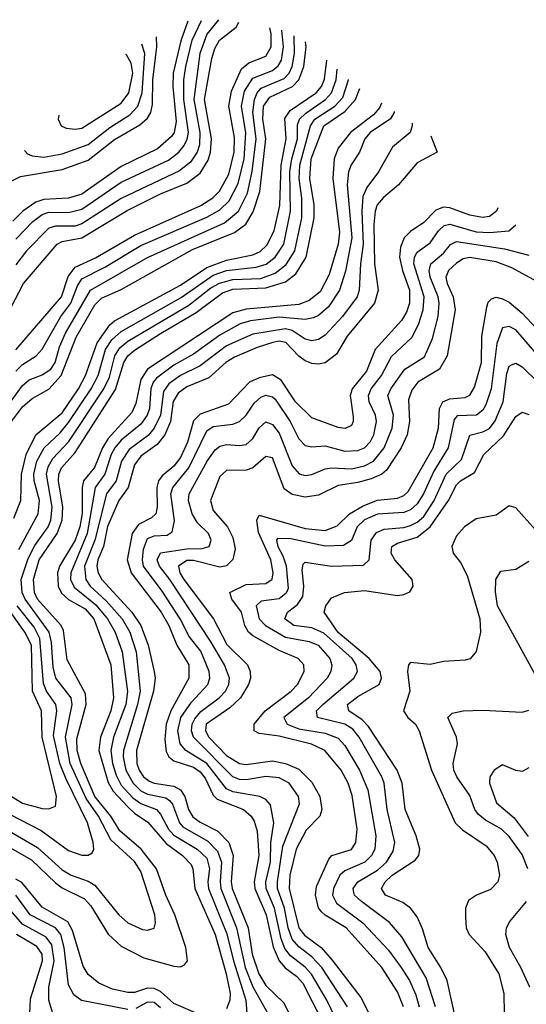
# Model space of a CAD drawing. Header units: inches. Extents: x 884549 to 1028252, y 526810 to 653624.
# Tile 455 of 656: x 924801 to 926342, y 632798 to 635793. Entities that reach past the tile are written whole.
import ezdxf

# ---------------------------------------------------------------- set-up
doc = ezdxf.new("R2010")
doc.units = ezdxf.units.IN
doc.header["$MEASUREMENT"] = 0
doc.layers.add('A9623', color=7, linetype='Continuous')

msp = doc.modelspace()

# ---------------------------------------------------------------- linework, layer by layer
at = {"layer": 'A9623', "color": 5}
for points, elevation in [([(924696.9, 634770), (924813.3, 634990), (924914.8, 635110), (924930, 635118), (924990.5, 635129.5), (925127.7, 635212.3), (925230, 635262.8), (925310, 635295.2), (925350, 635326.1), (925374.1, 635365.9), (925381.8, 635390), (925384.7, 635430), (925363.7, 635550), (925385.7, 635674.3), (925395.1, 635704.9), (925409.1, 635730), (925459.3, 635770), (925467.9, 635784.8)], 2920), ([(925312.7, 635788.2), (925291.8, 635728.2), (925268.2, 635630), (925267.5, 635590), (925276.8, 635483.2), (925270.9, 635450), (925263, 635437), (925220.1, 635399.9), (925110, 635346.5), (924990, 635262), (924950, 635249.6), (924874.5, 635245.5), (924850, 635238.2), (924810.6, 635210), (924780.2, 635179.8)], 2980), ([(925406.3, 635792.8), (925370, 635748.4), (925349.6, 635690), (925331.4, 635550), (925349.3, 635450), (925347.7, 635412.3), (925340.8, 635390), (925320.8, 635359.2), (925287.3, 635332.7), (925110, 635248.9), (924990, 635172), (924970, 635165), (924910, 635164.4), (924890, 635158.3), (924821.9, 635090), (924790, 635047.5)], 2940), ([(924790, 635124.8), (924841.6, 635178.4), (924870, 635200.5), (924890, 635207), (924950, 635205.8), (924990, 635216.1), (925110, 635298.3), (925254.2, 635365.8), (925285.4, 635390), (925301.5, 635410), (925310.8, 635429.3), (925314.2, 635450), (925300.7, 635550), (925301, 635610), (925306.4, 635650), (925326, 635730), (925354.7, 635790.3)], 2960), ([(924790, 634788.7), (924928.7, 634950), (924948.5, 635011.5), (924970, 635040.3), (925031.9, 635068.1), (925150, 635137.1), (925352.7, 635227.3), (925389.1, 635250.9), (925409.1, 635270.9), (925437.2, 635322.8), (925453.4, 635390), (925454.9, 635434.9), (925437.7, 635530), (925445.1, 635574.9), (925476.4, 635643.6), (925498.4, 635661.6), (925550, 635681.9), (925565.9, 635710), (925566.2, 635750), (925561.9, 635768.3)], 2880), ([(924790, 634723.5), (924810, 634744.1), (924851, 634770), (924869.9, 634790.1), (924926.1, 634890), (924956.6, 634930), (924976.6, 634983.4), (924990, 635004.2), (925060.3, 635039.7), (925170, 635105.8), (925370, 635191.6), (925410, 635214.7), (925438.1, 635241.9), (925465.8, 635294.2), (925483.8, 635370), (925489, 635449), (925476.3, 635530), (925484.9, 635575.1), (925510, 635615.2), (925570, 635638.1), (925587.9, 635652.1), (925597.3, 635670), (925603.9, 635710), (925598.4, 635761)], 2860), ([(924730, 634570), (924810, 634680.4), (924830, 634697.4), (924870, 634712), (924895.9, 634730), (924908.7, 634750), (924922.3, 634797.7), (924940.5, 634839.5), (925017, 634970), (925190, 635069.5), (925424.7, 635175.3), (925466.4, 635210), (925494.6, 635265.4), (925508.6, 635331.4), (925520.4, 635430), (925510.7, 635510), (925515, 635550), (925523.3, 635570), (925536, 635584), (925606.1, 635613.9), (925620.8, 635630), (925630, 635650.1), (925637.5, 635690), (925636.4, 635743.6)], 2840), ([(924761.3, 634550), (924810, 634615.3), (924839.2, 634640.8), (924890, 634668.9), (924927.6, 634710), (924972.6, 634827.4), (925030, 634925.1), (925050, 634945.4), (925110, 634972.1), (925326.6, 635093.4), (925454.7, 635145.3), (925489, 635171), (925511.4, 635208.6), (925531.6, 635270), (925549.8, 635430), (925541, 635490), (925543.1, 635530), (925562.4, 635557.6), (925631.1, 635590), (925650.2, 635610), (925665.4, 635650), (925672.8, 635710), (925670.6, 635725.9)], 2820), ([(924777.8, 635302.2), (924804, 635316), (924930, 635337.1), (925010, 635365.4), (925090, 635427.9), (925166.9, 635473.1), (925190, 635493.3), (925199.7, 635510), (925205.5, 635534.5), (925206.7, 635610), (925218.6, 635710), (925217.1, 635740.3)], 3020), ([(924816, 635394.5), (924825, 635385), (924839.1, 635379.1), (924874.7, 635374.7), (924930, 635384.9), (925010, 635412.7), (925075.3, 635464.7), (925136.4, 635503.6), (925161.1, 635530), (925173.6, 635570), (925182, 635690), (925173.1, 635718)], 3040), ([(924783.4, 634276.6), (924804.7, 634330), (924806.4, 634410), (924821.3, 634470), (924850.5, 634529.5), (924930, 634597.3), (924980.2, 634670), (925001.4, 634710), (925036.6, 634810), (925075.1, 634864.9), (925090, 634876.9), (925290, 634985.2), (925370, 635038.7), (925430, 635061.5), (925510, 635077), (925532.4, 635087.6), (925553, 635107), (925575.1, 635150), (925592.3, 635227.7), (925596.2, 635350), (925612.2, 635430), (925607.3, 635492.7), (925623.7, 635516.3), (925703.4, 635570), (925719.2, 635590), (925728, 635612), (925735.7, 635669.4)], 2780), ([(924920.5, 635501.9), (924918.7, 635490), (924927.1, 635470), (924942.4, 635462.4), (924970, 635459.4), (924990, 635462.7), (925110, 635538.5), (925133.4, 635570), (925145.1, 635630), (925140.6, 635660.7), (925125.9, 635685.9), (925124.1, 635687.1)], 3060), ([(924798.5, 634181.5), (924857.1, 634290), (924861.1, 634330), (924845, 634390), (924844, 634410), (924853.8, 634450), (924875.8, 634490), (924924.4, 634535.6), (924950, 634567.2), (925018.3, 634670), (925039.8, 634710), (925062.5, 634790), (925081.2, 634818.8), (925110, 634843.9), (925292.4, 634947.6), (925390, 635015.4), (925430, 635029.9), (925520.3, 635039.7), (925551, 635049), (925578.8, 635070), (925604.7, 635110), (925625.2, 635210), (925623, 635330), (925628.6, 635370), (925645.8, 635430), (925646.7, 635473.3), (925652.6, 635490), (925671.3, 635508.7), (925731.5, 635550), (925750, 635570), (925763.4, 635610), (925766.4, 635642.1)], 2760), ([(924770, 633324.5), (924855, 633275), (924930, 633206.5), (924957.9, 633190), (925010, 633171.9), (925030, 633159.9), (925103.3, 633070), (925130, 633045.3), (925174.5, 633025.5), (925190, 633023), (925210, 633029.1), (925214.5, 633045.5), (925212.2, 633070), (925170, 633201.9), (925150, 633232.3), (925078.3, 633298.3), (925041.1, 633370), (925003.8, 633423.8), (924955.2, 633530), (924940.1, 633610), (924960.9, 633710), (924957.5, 633730), (924911.6, 633790), (924903.4, 633823.4), (924897.9, 633897.9), (924890.6, 633930), (924817.5, 634030), (924809.1, 634050), (924806.1, 634090), (924826.6, 634153.4), (924847.2, 634192.8), (924887.7, 634250), (924896.1, 634270), (924900, 634310), (924882.4, 634410), (924887.4, 634432.6), (924901.7, 634458.3), (924950.5, 634509.5), (925056.8, 634670), (925074.2, 634705.8), (925090.2, 634769.8), (925105.7, 634794.3), (925130, 634814.8), (925315.7, 634924.3), (925383.1, 634976.9), (925408.5, 634991.5), (925450, 635002.9), (925534.2, 635005.8), (925578.6, 635021.4), (925611.9, 635048.1), (925637.7, 635090), (925659.1, 635190), (925659.3, 635250), (925651.7, 635310), (925653.4, 635350), (925685.7, 635470), (925698.5, 635490), (925759.5, 635530), (925783.8, 635556.2), (925800.9, 635610), (925801, 635611.2)], 2740), ([(924750, 633286.3), (924836.9, 633236.9), (924910, 633166.7), (924930, 633152.3), (924998.8, 633118.8), (925017.2, 633097.2), (925070, 633010.5), (925110, 632974.6), (925179.2, 632939.2), (925270, 632913.8), (925290, 632911.5), (925302.4, 632917.6), (925311.5, 632930), (925306.4, 632970), (925272.7, 633070), (925245.3, 633130), (925216.9, 633210), (925170.4, 633270), (925105.4, 633325.4), (925078, 633370), (925030.3, 633430), (924987, 633530), (924975.6, 633570), (924975.3, 633604.7), (925003.4, 633710), (925001.8, 633741.8), (924945.7, 633845.7), (924935, 633935), (924927.6, 633950), (924855.9, 634030), (924845.9, 634050), (924843.1, 634090), (924860.1, 634150), (924914.8, 634230), (924930.3, 634270), (924932.5, 634310), (924919.8, 634390), (924920.8, 634410), (924928.5, 634430), (924970, 634476.3), (925092.5, 634667.5), (925118.5, 634750), (925130.2, 634769.8), (925150, 634787.2), (925230, 634838.4), (925338, 634902), (925417.9, 634962.1), (925450, 634972.6), (925550, 634977.2), (925610, 634995.7), (925640.8, 635019.2), (925672.6, 635070), (925697.1, 635190), (925697.1, 635230), (925683.7, 635310), (925687.7, 635370), (925726.1, 635470), (925790, 635513.9), (925823, 635550), (925835.4, 635583)], 2720), ([(925901.8, 635539.3), (925895.8, 635524.2), (925876.9, 635503.1), (925807.9, 635450), (925770, 635401.5), (925757.5, 635370), (925753.7, 635310), (925773.7, 635146.3), (925769.7, 635110), (925742.3, 635017.7), (925714.7, 634965.3), (925681.9, 634938.2), (925650, 634926.7), (925490, 634912.4), (925450, 634901.1), (925190, 634729.5), (925170, 634698), (925154.5, 634625.5), (925142.4, 634597.6), (925070, 634518.9), (925052.7, 634490), (925029, 634431), (924995.8, 634390), (924990.9, 634370), (924990.8, 634290.8), (924983.9, 634250), (924969.5, 634210), (924922.6, 634130), (924916.3, 634110), (924918.1, 634070), (924928.4, 634048.4), (924949.5, 634029.5), (925000.5, 634000.5), (925026.7, 633970), (925078, 633830), (925087, 633730), (925078.2, 633690), (925047.2, 633610), (925041.5, 633570), (925070, 633472.4), (925085.7, 633445.7), (925130, 633398.3), (925150, 633378.9), (925191.2, 633351.2), (925246.6, 633286.6), (925296.2, 633250), (925322.9, 633222.9), (925328.3, 633210), (925333.7, 633150), (925395.7, 633010), (925429.6, 632890), (925441, 632830), (925440.5, 632810), (925430, 632783.9)], 2680), ([(925940.6, 635513.7), (925940.1, 635510), (925928.6, 635491.4), (925867.1, 635450), (925850.7, 635430), (925835, 635390), (925809.2, 635350.8), (925801.4, 635330), (925797.3, 635290), (925811, 635129), (925791.9, 635028.1), (925774, 634970), (925740.2, 634919.8), (925710, 634893), (925694.6, 634885.4), (925670, 634880.8), (925590, 634887.6), (925503.4, 634876.6), (925472.2, 634867.8), (925410, 634832.8), (925330, 634775), (925270, 634741.5), (925217.2, 634702.8), (925207.3, 634690), (925200.6, 634670), (925195.6, 634610), (925188.8, 634590), (925170, 634562.1), (925110, 634513.8), (925090.6, 634490), (925079.9, 634470), (925060.6, 634410), (925030.6, 634370), (925006.8, 634230), (924956.6, 634110), (924956.2, 634090), (924966.7, 634066.7), (925033.1, 634013.1), (925068.2, 633970), (925092, 633930), (925112.6, 633870), (925128.9, 633748.9), (925123.9, 633710), (925086.9, 633610), (925078.2, 633570), (925083.1, 633530), (925094.3, 633494.3), (925110, 633464.3), (925145.7, 633425.7), (925170, 633408.3), (925216.9, 633390), (925230, 633375.7), (925254.1, 633330), (925270, 633312.5), (925341.3, 633270), (925370, 633241.8), (925378.2, 633210), (925373.3, 633170), (925376, 633150), (925431.6, 633011.6), (925451.2, 632930), (925488.9, 632810), (925492.4, 632770)], 2660), ([(925994.7, 635478), (925995.3, 635470), (925989.3, 635450), (925935, 635405), (925892.7, 635330), (925857.6, 635282.4), (925845.2, 635254.8), (925841.6, 635210), (925845.7, 635110), (925837.5, 635050), (925833.9, 634970), (925827.3, 634950), (925783.5, 634890), (925730, 634832.7), (925710, 634820.1), (925690, 634816), (925670, 634821.1), (925630, 634846.9), (925610, 634852.8), (925510, 634836), (925430, 634800.2), (925350, 634740.3), (925289.9, 634710), (925254.5, 634685.5), (925238.6, 634661.4), (925229.6, 634590), (925210.2, 634550), (925191.8, 634528.2), (925134.4, 634485.6), (925110.8, 634450), (925094.4, 634390), (925065.8, 634350), (925030, 634210), (924998.4, 634130), (925002, 634090), (925015.8, 634070), (925064.6, 634024.6), (925112.9, 633970), (925136.3, 633930), (925155.5, 633870), (925167.5, 633750), (925159.8, 633710), (925117.1, 633570), (925115.9, 633550), (925124.4, 633510), (925146.1, 633470), (925170, 633447), (925190, 633437.1), (925245.5, 633425.5), (925257.3, 633417.3), (925266, 633406), (925287.2, 633350), (925297.9, 633337.9), (925373.9, 633293.9), (925403.3, 633263.3), (925414.8, 633230), (925410.6, 633170), (925413.4, 633150), (925460.7, 633030), (925487.2, 632910), (925510, 632850.3), (925556.5, 632770)], 2640), ([(926052.1, 635439.5), (926070.6, 635390), (926010, 635357.6), (925953.2, 635290), (925907.8, 635252.2), (925888.9, 635230), (925882.1, 635210), (925878.8, 635170), (925880.2, 635050), (925891.8, 634970), (925880.7, 634930), (925797.3, 634830), (925765.1, 634774.9), (925730, 634748.9), (925710, 634744.5), (925690, 634746.9), (925670, 634754.7), (925650, 634769.7), (925611, 634811), (925590, 634814.8), (925571, 634811), (925523.9, 634796.1), (925454.3, 634765.7), (925427.8, 634750), (925376.3, 634703.8), (925310, 634675.9), (925282.9, 634657.1), (925268.4, 634631.6), (925259.5, 634570), (925242.3, 634530), (925219.2, 634500.8), (925170, 634465.4), (925150, 634438.4), (925131.4, 634370), (925102.9, 634330), (925068.5, 634251.5), (925055.7, 634190), (925039.1, 634150), (925036, 634130), (925040.3, 634110), (925051.2, 634090), (925142.3, 633990), (925169.3, 633950), (925192.5, 633890), (925210.7, 633810), (925213, 633790), (925208.1, 633750), (925157, 633570), (925157.6, 633530), (925164.5, 633510), (925177.5, 633490), (925195.9, 633475.9), (925210, 633470), (925270, 633461.3), (925290.1, 633450.1), (925303.1, 633430), (925314.7, 633390), (925327.5, 633367.5), (925350, 633351.2), (925404.1, 633324.1), (925437.7, 633290), (925450.8, 633250), (925444.2, 633170), (925447.5, 633150), (925496.2, 633030), (925508.6, 632950), (925528.3, 632890), (925550, 632854.7), (925603.2, 632803.2), (925621.3, 632770)], 2620), ([(926255.4, 635220.2), (926251.7, 635210), (926230, 635194.4), (926208.8, 635191.2), (926170, 635197.9), (926110, 635220.3), (926090, 635222.2), (926067, 635213), (926030, 635175.4), (925990, 635148.9), (925970.4, 635129.6), (925959.7, 635100.3), (925956.4, 635070), (925965.2, 635030), (925987.2, 634970), (925987.3, 634930), (925977.4, 634902.6), (925962.1, 634877.9), (925882.8, 634790), (925856.3, 634723.7), (925812.8, 634670), (925806.2, 634650), (925815.4, 634584.6), (925815.5, 634570), (925810, 634558), (925791.1, 634548.9), (925770, 634551.9), (925690, 634581.2), (925639.9, 634630), (925596.3, 634696.3), (925570, 634712.8), (925530, 634703.4), (925500.1, 634690), (925436.7, 634623.3), (925350, 634592.9), (925330, 634573), (925311.9, 634508.1), (925290, 634461.2), (925270, 634434.6), (925234.8, 634405.2), (925223.4, 634390), (925218, 634370), (925219.8, 634310), (925215.1, 634290), (925202.2, 634277.8), (925162.5, 634257.5), (925143.2, 634230), (925127.9, 634150), (925140.4, 634110), (925231.3, 633990), (925254.4, 633950), (925279.7, 633890), (925315.3, 633830), (925316.1, 633790), (925261.3, 633690), (925247.2, 633650), (925243.1, 633603.1), (925247, 633567), (925255.1, 633550), (925270, 633538.3), (925330, 633518.6), (925350, 633504.5), (925365.7, 633485.7), (925390, 633434.3), (925401.6, 633421.6), (925482.4, 633390), (925504.9, 633370), (925514.7, 633354.7), (925524, 633324), (925529, 633250), (925514.1, 633170), (925516, 633150), (925550.9, 633070), (925572.6, 632972.6), (925590, 632930.3), (925608.4, 632908.4), (925643.1, 632883.1), (925662.1, 632862.1), (925719.2, 632750)], 2580), ([(925774.1, 632730), (925735.4, 632810), (925689.3, 632889.3), (925670, 632910.7), (925625, 632945), (925607.7, 632967.7), (925596.8, 632996.8), (925576.5, 633090), (925551, 633150), (925549.8, 633170), (925564.3, 633230), (925565.5, 633290), (925574.7, 633350), (925564.4, 633404.4), (925550, 633421), (925532, 633430), (925450, 633444.4), (925430, 633453.2), (925370, 633529.7), (925306.8, 633570), (925289.6, 633589.6), (925281.9, 633630), (925291, 633670), (925323.4, 633716.6), (925373.7, 633770), (925379.6, 633790), (925377.2, 633810), (925351.9, 633871.9), (925316.7, 633916.7), (925289.5, 633970), (925234.5, 634054.5), (925178.3, 634130), (925174.6, 634150), (925177.7, 634182.3), (925190, 634214.5), (925210, 634222.5), (925250, 634224.6), (925265, 634235), (925271.8, 634268.2), (925261.1, 634350), (925266.7, 634370), (925315.5, 634430), (925370, 634542.2), (925390, 634554.9), (925450, 634562.6), (925470, 634570.5), (925490, 634590.1), (925514, 634626), (925535.2, 634644.8), (925550, 634651), (925570, 634645.9), (925578, 634638), (925624.3, 634570), (925650, 634517.9), (925670, 634497.8), (925690, 634493.7), (925730, 634496.2), (925790, 634479.8), (925830, 634482.1), (925850, 634490.4), (925868, 634510), (925878.1, 634530), (925886.4, 634570), (925883.3, 634590), (925863.8, 634630), (925861.7, 634650), (925870.2, 634670), (925902.2, 634710), (925932, 634768), (925993.6, 634826.4), (926014.1, 634865.9), (926028.8, 634910), (926031.8, 634950), (925999.6, 635050), (926001.9, 635070), (926010, 635085.5), (926050, 635114.3), (926074.7, 635150), (926092.8, 635167.2), (926110, 635171), (926190, 635147.5), (926230, 635145), (926289.1, 635150.9), (926310, 635168.7)], 2560), ([(925798.7, 632790), (925719.8, 632910), (925690, 632942.5), (925650, 632972.2), (925630, 632995.5), (925617.8, 633030), (925607, 633090), (925585.9, 633150), (925585, 633170), (925601.8, 633278.2), (925652.2, 633407.8), (925649.5, 633430), (925621.2, 633470), (925590, 633487), (925550, 633490.2), (925490, 633480.7), (925470, 633481.9), (925450, 633490), (925330.2, 633610), (925323.9, 633630), (925325.4, 633650), (925333.5, 633666.5), (925351.8, 633688.2), (925408.4, 633730), (925427.6, 633750), (925437.7, 633770), (925439.8, 633790), (925424.6, 633830), (925382, 633902), (925258, 634090), (925226, 634130), (925219.9, 634150), (925230, 634171.1), (925310, 634183.6), (925356.3, 634183.7), (925377.8, 634190), (925383.9, 634210), (925375.6, 634230), (925342.4, 634262.4), (925325.7, 634290), (925314.7, 634330), (925316.8, 634350), (925371.9, 634450), (925396.2, 634483.8), (925410, 634495.5), (925430, 634500.8), (925470, 634497.1), (925490, 634500.7), (925510, 634518.8), (925530, 634551.7), (925550, 634569.1), (925570, 634561.5), (925590, 634534.6), (925630, 634435.7), (925651.7, 634411.7), (925670, 634406.7), (925690, 634408.9), (925730, 634426.4), (925750, 634429.2), (925810, 634426.6), (925850, 634435.3), (925877.8, 634450), (925909.9, 634490), (925934, 634550), (925938.1, 634590), (925920.9, 634650), (925930, 634669.5), (925972.4, 634730), (926032.6, 634767.4), (926056.8, 634823.2), (926073.7, 634890), (926077.6, 634930), (926074.4, 634950), (926050.2, 635010), (926046.7, 635030), (926052.1, 635050), (926090, 635082.3), (926111.3, 635108.7), (926130, 635117.7), (926276.1, 635096.1), (926350, 635076.9)], 2540), ([(926430, 634965.5), (926298, 635038), (926250, 635055.8), (926170, 635069.8), (926150, 635065.6), (926130, 635052), (926105.3, 635030), (926097.3, 635010), (926101.4, 634990), (926119.5, 634950), (926126, 634910), (926101.7, 634770), (926078, 634730), (926012, 634690), (925993.8, 634666.2), (925983.6, 634636.4), (925987.1, 634570), (925979.4, 634530), (925961.7, 634490), (925917.3, 634422.7), (925903, 634410), (925870, 634396.1), (925830, 634384.9), (925770, 634376.3), (925710, 634346.7), (925670, 634340.5), (925630, 634348.9), (925606.1, 634366.1), (925570, 634459.8), (925550, 634463.6), (925510.2, 634429.8), (925490, 634422.5), (925430, 634421.3), (925410, 634402.7), (925381.5, 634330), (925390, 634300.2), (925433, 634250), (925450, 634218), (925456.9, 634183.1), (925449.5, 634150.5), (925430, 634131.8), (925410, 634126.9), (925330, 634147.9), (925310, 634147.6), (925284.4, 634130), (925288.4, 634110), (925300.3, 634090), (925390.7, 633970), (925431.7, 633891.7), (925493.7, 633830), (925501.9, 633810), (925503, 633790), (925497.4, 633770), (925473, 633730), (925440.4, 633699.6), (925368.8, 633650), (925366.5, 633630), (925377, 633610), (925430, 633554.3), (925470, 633530.2), (925490, 633527.5), (925570, 633538.3), (925610, 633529.7), (925650, 633512.4), (925690, 633473.2), (925713.8, 633430), (925720.1, 633390), (925714.4, 633370), (925673, 633327), (925641.7, 633270), (925623.1, 633190), (925621, 633150), (925650.2, 633030), (925667.6, 633007.6), (925717.9, 632970), (925752, 632932), (925838.7, 632818.7), (925873.3, 632750)], 2520), ([(925968.2, 632790), (925950, 632835.9), (925902.4, 632910), (925793.9, 633030), (925730, 633068.6), (925719.3, 633079.3), (925710, 633091.1), (925700.6, 633130), (925704.5, 633155.5), (925741.1, 633238.9), (925750.2, 633249.8), (925810, 633268.3), (925824.1, 633290), (925827.3, 633330), (925812.8, 633432.8), (925800.3, 633470), (925779.2, 633510), (925729.5, 633570), (925689, 633589), (925590, 633612.9), (925530, 633621.8), (925514.8, 633630), (925514.7, 633650), (925547.4, 633690), (925626.6, 633750), (925646, 633770), (925666, 633810), (925665.2, 633830), (925648.1, 633850), (925590, 633874), (925510, 633918.4), (925496.8, 633930), (925485.9, 633950), (925475.8, 633990), (925446.4, 634030), (925440.6, 634050), (925490, 634074.2), (925550, 634077.6), (925568.7, 634091.3), (925572.1, 634110), (925565.5, 634150), (925527.1, 634232.9), (925522.6, 634270), (925530, 634286), (925670, 634244.5), (925730, 634239.4), (925767.2, 634252.8), (925804.5, 634290), (925846.1, 634313.9), (925890, 634330.9), (925950, 634337.7), (925970, 634345.7), (925982.7, 634357.3), (926059.3, 634490), (926075.5, 634550), (926078.1, 634610), (926087.9, 634630), (926110, 634639.9), (926156.6, 634643.4), (926170, 634651.1), (926184.8, 634675.2), (926206.3, 634750), (926207.2, 634830), (926222.1, 634917.9), (926226.2, 634933.8), (926235.9, 634944.1), (926250, 634948.3), (926270, 634943.8), (926290, 634933.2), (926330, 634900.4), (926460.1, 634760.1)], 2480), ([(926430, 634710), (926310, 634849.2), (926290, 634859.9), (926270, 634855.3), (926252.3, 634807.7), (926235.1, 634670), (926218.9, 634621.1), (926210, 634605.2), (926190.2, 634589.8), (926132.3, 634587.7), (926123, 634577), (926104, 634490), (926060.9, 634419.1), (926029.3, 634350), (926010, 634319.9), (925990, 634301.8), (925970, 634293.4), (925890, 634288.8), (925850, 634271.5), (925828, 634250), (925810, 634208.6), (925786.5, 634193.5), (925730, 634190.8), (925626.1, 634213.9), (925585.9, 634214.1), (925582.8, 634210), (925586.4, 634190), (925602.1, 634162.1), (925611.3, 634131.3), (925617.8, 634062.2), (925612.2, 634047.8), (925590, 634031.4), (925536.1, 634023.9), (925520.7, 634010), (925529.4, 633970), (925549.1, 633950), (925610, 633914.4), (925681.6, 633901.6), (925708.9, 633890), (925744.8, 633850), (925751, 633829), (925747.8, 633810), (925736, 633790), (925679.8, 633730), (925604.3, 633670), (925614.7, 633650), (925650, 633635.4), (925730, 633622.7), (925770, 633607.7), (925790, 633585.4), (925834.4, 633510), (925860.2, 633450), (925884.1, 633310), (925881.2, 633270), (925870.9, 633250), (925850.7, 633230), (925790, 633203.6), (925774.9, 633190), (925755.4, 633150), (925752.4, 633130), (925764.9, 633104.9), (925845.3, 633045.3), (925922.7, 632962.7), (925961.9, 632910), (925986.8, 632870), (926006.2, 632826.2), (926016.7, 632790)], 2460), ([(926065.5, 632790), (926037.9, 632877.9), (925963.2, 633003.2), (925926.2, 633046.2), (925840.8, 633110), (925819.9, 633130), (925818, 633138), (925815.3, 633150), (925829.9, 633170), (925890, 633205.3), (925917, 633230), (925936.8, 633263.2), (925942.4, 633290), (925919, 633390), (925910.2, 633470), (925902.9, 633490), (925834.2, 633610), (925814.3, 633634.3), (925790, 633649.7), (925706.6, 633670), (925704.4, 633690), (925722.8, 633710), (925817.6, 633790), (925828.3, 633810), (925824.9, 633830), (925812.2, 633850), (925726.5, 633926.5), (925690, 633942.5), (925635.3, 633950), (925608.2, 633970), (925615.4, 633990), (925646.4, 634013.6), (925662, 634038), (925665.6, 634070), (925660.4, 634119.6), (925663.8, 634136.2), (925670, 634142.6), (925750, 634130.1), (925846.5, 634133.5), (925864.5, 634150), (925870.6, 634210), (925886.8, 634233.2), (925910, 634243), (925970, 634247.8), (925990, 634253.7), (926010, 634263.8), (926030, 634281.4), (926062, 634330), (926098.5, 634410), (926145.4, 634454.6), (926170, 634528.8), (926210, 634539.1), (926230, 634549.5), (926247.7, 634572.3), (926272.2, 634630), (926283.1, 634716.9), (926290, 634738.9), (926297.1, 634742.9), (926310, 634748.1), (926330, 634736.8), (926376.9, 634690)], 2440), ([(926127.9, 632750), (926101.4, 632870), (926082.2, 632910), (926043.9, 632970), (926026.7, 633026.7), (926010, 633063.9), (925990, 633090.3), (925966.9, 633106.9), (925913.7, 633130), (925901.5, 633150), (925913.3, 633170), (925934.4, 633190), (926003.7, 633236.3), (926015.7, 633250), (926018, 633270), (926007.2, 633310), (925973.7, 633390), (925964.4, 633470), (925949.4, 633510), (925862.6, 633642.6), (925842.6, 633662.6), (925802.2, 633690), (925798.6, 633710), (925830, 633734.4), (925895.1, 633770), (925902.2, 633790), (925897.9, 633810), (925863.7, 633850), (925770, 633928.4), (925727.5, 633990), (925732.2, 634010), (925750, 634034.2), (925789.4, 634050), (925850, 634056), (925950, 634041.6), (925970, 634044.1), (925987.7, 634052.3), (925997.9, 634070), (925994.9, 634090), (925942, 634150), (925931.5, 634170), (925933, 634190), (925950, 634200.2), (926010, 634218.8), (926050, 634249.8), (926105.8, 634330), (926130, 634378.2), (926141.6, 634390), (926184.3, 634415.7), (926213.3, 634470), (926273, 634527), (926310, 634585.7), (926330, 634599), (926350, 634591.7)], 2420), ([(926370, 634240.6), (926310, 634307.5), (926290, 634314.2), (926250, 634285.5), (926190, 634274.5), (926154.2, 634250), (926130, 634223.2), (926116.1, 634190), (926119.6, 634170), (926142.1, 634142), (926162.5, 634102.5), (926200.5, 633970), (926202.7, 633930), (926190, 633870.6), (926171.4, 633848.6), (926155.8, 633844.2), (926090, 633840.2), (926050, 633831.8), (925990, 633837.8), (925983.6, 633830), (925980.9, 633810), (925988, 633750), (925968.6, 633690), (925982, 633670), (926005.3, 633650), (926016.4, 633630), (926053.6, 633510), (926126.1, 633350), (926147.9, 633327.9), (926219.7, 633279.7), (926244, 633250), (926253.6, 633230), (926260.7, 633190), (926255.3, 633170), (926233.1, 633146.9), (926190.3, 633129.7), (926166.8, 633113.2), (926156.9, 633090), (926156.7, 633063.3), (926159.7, 633030), (926168.1, 633010), (926217.1, 632957.1), (926258.7, 632890), (926273.5, 632830), (926275.1, 632770)], 2380), ([(926375.5, 633790), (926254.4, 634010), (926248.1, 634051.9), (926249.8, 634090), (926264.5, 634115.5), (926310, 634120.9), (926350, 634145.8)], 2360), ([(924610, 633532), (924810, 633409.2), (924870, 633392.9), (924890, 633391.8), (924910, 633400.3), (924913.2, 633430), (924870.1, 633610), (924867.2, 633690), (924840.1, 633750), (924836.7, 633890), (924817.4, 633930), (924760.6, 634010)], 2780), ([(924770, 633376.3), (924866.8, 633326.8), (924950, 633265.9), (924990, 633251.8), (925010, 633251), (925022, 633258), (925026.8, 633270), (925024.4, 633290), (925007.8, 633350), (924942.2, 633482.2), (924923.7, 633530), (924904.5, 633615.5), (924914.3, 633690), (924911.7, 633710), (924883, 633750), (924873.5, 633773.5), (924862.8, 633910), (924844.8, 633944.8), (924794.1, 634010)], 2760), ([(926346.7, 633210), (926330, 633253), (926290, 633308), (926266.7, 633330), (926218, 633358), (926196, 633376), (926185.9, 633390), (926170, 633432.8), (926130.4, 633490), (926121.3, 633510), (926119.9, 633530), (926132.7, 633590), (926129.9, 633609.9), (926103.8, 633670), (926117, 633683), (926150, 633690.1), (926210, 633692.1), (926330, 633686.2), (926350, 633692.8)], 2360), ([(926350, 633517.4), (926330, 633505.4), (926310, 633508.6), (926270, 633525.8), (926244.8, 633510), (926231.6, 633490), (926229.9, 633470.1), (926251.8, 633410), (926305, 633365), (926348.1, 633308.1)], 2340), ([(925350, 632765.4), (925270, 632800.2), (925230, 632836.3), (925210, 632846), (925190, 632846.8), (925150, 632833.3), (925130, 632833.6), (925083.8, 632843.8), (925041.9, 632861.9), (925010, 632888.6), (924994, 632914), (924962, 633022), (924948, 633048), (924870, 633092.7), (924808, 633168), (924790, 633178.4)], 2680), ([(925130, 632782), (924988.9, 632808.9), (924966.1, 632826.1), (924950, 632857.3), (924936.8, 632970), (924926.4, 633010), (924910, 633030.3), (924833.3, 633070), (924789.2, 633129.2)], 2660), ([(924902.4, 632770), (924889.8, 632809.8), (924890.1, 632850.1), (924905.9, 632930), (924898.7, 632978.7), (924881.7, 633001.7), (924810, 633041.2), (924770, 633087.1)], 2640), ([(926352.8, 632850), (926325.3, 632910), (926290.8, 632970), (926279.6, 633010), (926282.3, 633030), (926292.2, 633050), (926342.3, 633110)], 2360), ([(924832.4, 632770), (924834, 632814), (924870.8, 632930), (924869.8, 632950), (924853.7, 632973.7), (924791.3, 633010)], 2620), ([(925230, 632786.7), (925210, 632803), (925190, 632804.6), (925154.8, 632785.2)], 2660)]:
    msp.add_lwpolyline(points, dxfattribs=dict(at, elevation=elevation))

doc.saveas('drawing.dxf')
